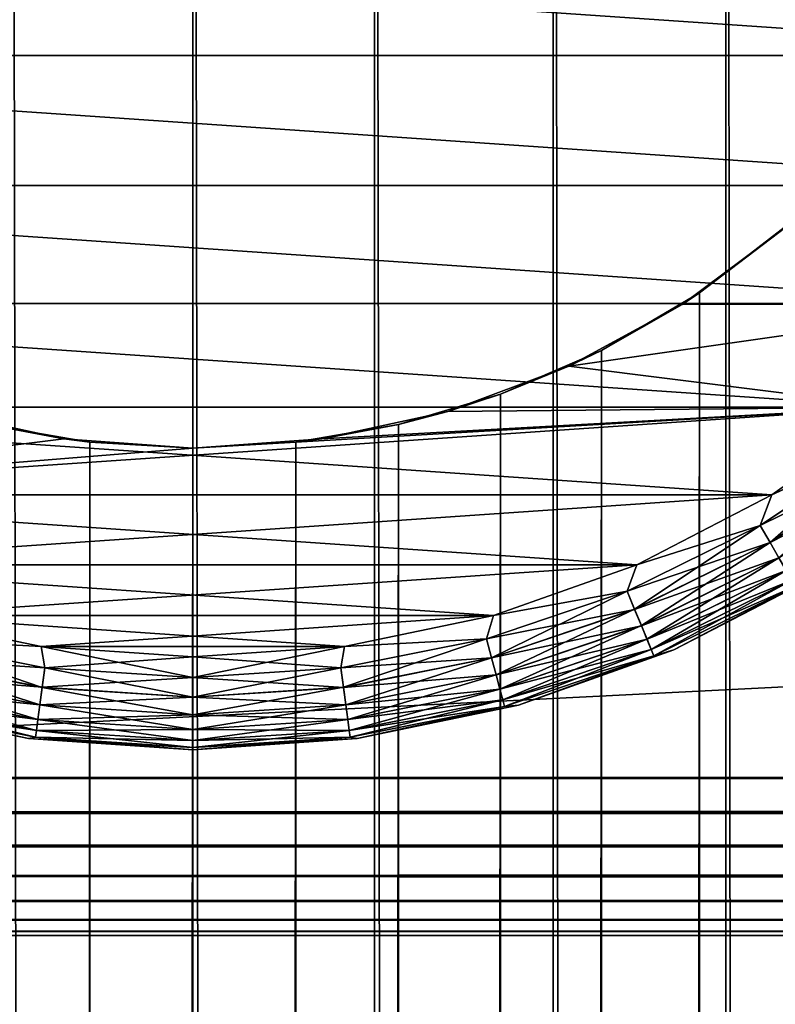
# Model space of a CAD drawing. Extents: x -265 to 265, y 0 to 1307.
# Tile 334 of 436: x -252 to -244, y 1264 to 1275. Entities that reach past the tile are written whole.
import ezdxf

# ---------------------------------------------------------------- set-up
doc = ezdxf.new("R2010")
doc.units = 0
doc.header["$LTSCALE"] = 65.185185
for name, color, linetype in [('10', 7, 'CONTINUOUS'), ('13', 7, 'CONTINUOUS'), ('14', 7, 'CONTINUOUS'), ('15', 7, 'CONTINUOUS'), ('16', 7, 'CONTINUOUS'), ('19', 7, 'CONTINUOUS'), ('20', 7, 'CONTINUOUS'), ('23', 7, 'CONTINUOUS'), ('24', 7, 'CONTINUOUS'), ('3', 7, 'CONTINUOUS'), ('4', 7, 'CONTINUOUS'), ('71', 7, 'CONTINUOUS'), ('72', 7, 'CONTINUOUS'), ('73', 7, 'CONTINUOUS'), ('74', 7, 'CONTINUOUS'), ('75', 7, 'CONTINUOUS'), ('9', 7, 'CONTINUOUS')]:
    doc.layers.add(name, color=color, linetype=linetype)

msp = doc.modelspace()

# ---------------------------------------------------------------- linework, layer by layer
at = {"layer": '10', "color": 7, "linetype": 'CONTINUOUS'}
for points in [[(-243.615, 1272.631, -25), (-244.542, 1271.921, -13.972), (-244.729, 1271.798, -25), (-243.615, 1272.631, -25)], [(-243.539, 1272.698, -13.537), (-244.542, 1271.921, -13.972), (-243.615, 1272.631, -25), (-243.539, 1272.698, -13.537)], [(-244.542, 1271.921, -13.972), (-245.599, 1271.3, -14.34), (-244.729, 1271.798, -25), (-244.542, 1271.921, -13.972)], [(-244.729, 1271.798, -25), (-245.599, 1271.3, -14.34), (-245.95, 1271.131, -25), (-244.729, 1271.798, -25)], [(-245.599, 1271.3, -14.34), (-246.686, 1270.831, -14.629), (-245.95, 1271.131, -25), (-245.599, 1271.3, -14.34)], [(-245.95, 1271.131, -25), (-246.686, 1270.831, -14.629), (-247.253, 1270.645, -25), (-245.95, 1271.131, -25)], [(-246.686, 1270.831, -14.629), (-247.786, 1270.505, -14.836), (-247.253, 1270.645, -25), (-246.686, 1270.831, -14.629)], [(-247.253, 1270.645, -25), (-247.786, 1270.505, -14.836), (-248.612, 1270.349, -25), (-247.253, 1270.645, -25)], [(-247.786, 1270.505, -14.836), (-248.892, 1270.313, -14.959), (-248.612, 1270.349, -25), (-247.786, 1270.505, -14.836)], [(-248.892, 1270.313, -14.959), (-250, 1270.25, -15), (-248.612, 1270.349, -25), (-248.892, 1270.313, -14.959)], [(-250, 1270.25, -15), (-250, 1270.25, -25), (-248.612, 1270.349, -25), (-250, 1270.25, -15)]]:
    msp.add_3dface(points, dxfattribs=at)
at = {"layer": '13', "color": 7, "linetype": 'CONTINUOUS'}
for points in [[(-243.615, 1272.631, -25), (-244.729, 1271.798, -25), (-241.23, 1271.809, -25), (-243.615, 1272.631, -25)], [(-244.729, 1271.798, -25), (-245.95, 1271.131, -25), (-241.23, 1271.809, -25), (-244.729, 1271.798, -25)], [(-245.95, 1271.131, -25), (-242.427, 1270.691, -25), (-241.23, 1271.809, -25), (-245.95, 1271.131, -25)], [(-245.95, 1271.131, -25), (-247.253, 1270.645, -25), (-242.427, 1270.691, -25), (-245.95, 1271.131, -25)], [(-242.427, 1270.691, -25), (-250, 1270.25, -25), (-256.235, 1269.747, -25), (-242.427, 1270.691, -25)], [(-243.765, 1269.747, -25), (-242.427, 1270.691, -25), (-256.235, 1269.747, -25), (-243.765, 1269.747, -25)], [(-251.388, 1270.349, -25), (-252.747, 1270.645, -25), (-256.235, 1269.747, -25), (-251.388, 1270.349, -25)], [(-248.612, 1270.349, -25), (-250, 1270.25, -25), (-242.427, 1270.691, -25), (-248.612, 1270.349, -25)], [(-247.253, 1270.645, -25), (-248.612, 1270.349, -25), (-242.427, 1270.691, -25), (-247.253, 1270.645, -25)], [(-250, 1270.25, -25), (-251.388, 1270.349, -25), (-256.235, 1269.747, -25), (-250, 1270.25, -25)], [(-243.765, 1269.747, -25), (-256.235, 1269.747, -25), (-254.781, 1268.993, -25), (-243.765, 1269.747, -25)], [(-245.219, 1268.993, -25), (-243.765, 1269.747, -25), (-254.781, 1268.993, -25), (-245.219, 1268.993, -25)], [(-245.219, 1268.993, -25), (-254.781, 1268.993, -25), (-253.238, 1268.445, -25), (-245.219, 1268.993, -25)], [(-246.762, 1268.445, -25), (-245.219, 1268.993, -25), (-253.238, 1268.445, -25), (-246.762, 1268.445, -25)], [(-246.762, 1268.445, -25), (-253.238, 1268.445, -25), (-251.634, 1268.112, -25), (-246.762, 1268.445, -25)], [(-248.366, 1268.112, -25), (-246.762, 1268.445, -25), (-251.634, 1268.112, -25), (-248.366, 1268.112, -25)], [(-250, 1268, -25), (-248.366, 1268.112, -25), (-251.634, 1268.112, -25), (-250, 1268, -25)]]:
    msp.add_3dface(points, dxfattribs=at)
at = {"layer": '14', "color": 7, "linetype": 'CONTINUOUS'}
for points in [[(-238.693, 1275.981, -75), (-239.345, 1274.479, -75), (-261.307, 1275.981, -75), (-238.693, 1275.981, -75)], [(-239.345, 1274.479, -75), (-260.655, 1274.479, -75), (-261.307, 1275.981, -75), (-239.345, 1274.479, -75)], [(-239.345, 1274.479, -75), (-240.196, 1273.08, -75), (-260.655, 1274.479, -75), (-239.345, 1274.479, -75)], [(-240.196, 1273.08, -75), (-259.804, 1273.08, -75), (-260.655, 1274.479, -75), (-240.196, 1273.08, -75)], [(-240.196, 1273.08, -75), (-241.23, 1271.809, -75), (-259.804, 1273.08, -75), (-240.196, 1273.08, -75)], [(-241.23, 1271.809, -75), (-258.77, 1271.809, -75), (-259.804, 1273.08, -75), (-241.23, 1271.809, -75)], [(-241.23, 1271.809, -75), (-242.427, 1270.691, -75), (-258.77, 1271.809, -75), (-241.23, 1271.809, -75)], [(-242.427, 1270.691, -75), (-257.573, 1270.691, -75), (-258.77, 1271.809, -75), (-242.427, 1270.691, -75)], [(-242.427, 1270.691, -75), (-243.765, 1269.747, -75), (-257.573, 1270.691, -75), (-242.427, 1270.691, -75)], [(-243.765, 1269.747, -75), (-256.235, 1269.747, -75), (-257.573, 1270.691, -75), (-243.765, 1269.747, -75)], [(-243.765, 1269.747, -75), (-245.219, 1268.993, -75), (-256.235, 1269.747, -75), (-243.765, 1269.747, -75)], [(-245.219, 1268.993, -75), (-254.781, 1268.993, -75), (-256.235, 1269.747, -75), (-245.219, 1268.993, -75)], [(-245.219, 1268.993, -75), (-246.762, 1268.445, -75), (-254.781, 1268.993, -75), (-245.219, 1268.993, -75)], [(-246.762, 1268.445, -75), (-253.238, 1268.445, -75), (-254.781, 1268.993, -75), (-246.762, 1268.445, -75)], [(-246.762, 1268.445, -75), (-248.366, 1268.112, -75), (-253.238, 1268.445, -75), (-246.762, 1268.445, -75)], [(-248.366, 1268.112, -75), (-251.634, 1268.112, -75), (-253.238, 1268.445, -75), (-248.366, 1268.112, -75)], [(-248.366, 1268.112, -75), (-250, 1268, -75), (-251.634, 1268.112, -75), (-248.366, 1268.112, -75)]]:
    msp.add_3dface(points, dxfattribs=at)
at = {"layer": '15', "color": 7, "linetype": 'CONTINUOUS'}
for points in [[(-253.507, 1267.482, -74), (-251.77, 1267.121, -74), (-253.507, 1267.482, -26), (-253.507, 1267.482, -74)], [(-253.507, 1267.482, -26), (-251.77, 1267.121, -74), (-251.77, 1267.121, -26), (-253.507, 1267.482, -26)], [(-251.77, 1267.121, -74), (-250, 1267, -74), (-251.77, 1267.121, -26), (-251.77, 1267.121, -74)], [(-251.77, 1267.121, -26), (-250, 1267, -74), (-250, 1267, -26), (-251.77, 1267.121, -26)]]:
    msp.add_3dface(points, dxfattribs=at)
at = {"layer": '16', "color": 7, "linetype": 'CONTINUOUS'}
for points in [[(-244.821, 1268.076, -74), (-243.245, 1268.893, -74), (-244.821, 1268.076, -26), (-244.821, 1268.076, -74)], [(-244.821, 1268.076, -26), (-243.245, 1268.893, -74), (-243.245, 1268.893, -26), (-244.821, 1268.076, -26)], [(-246.493, 1267.482, -74), (-244.821, 1268.076, -74), (-246.493, 1267.482, -26), (-246.493, 1267.482, -74)], [(-246.493, 1267.482, -26), (-244.821, 1268.076, -74), (-244.821, 1268.076, -26), (-246.493, 1267.482, -26)], [(-248.23, 1267.121, -74), (-246.493, 1267.482, -74), (-248.23, 1267.121, -26), (-248.23, 1267.121, -74)], [(-248.23, 1267.121, -26), (-246.493, 1267.482, -74), (-246.493, 1267.482, -26), (-248.23, 1267.121, -26)], [(-250, 1267, -26), (-250, 1267, -74), (-248.23, 1267.121, -74), (-250, 1267, -26)], [(-250, 1267, -26), (-248.23, 1267.121, -74), (-248.23, 1267.121, -26), (-250, 1267, -26)]]:
    msp.add_3dface(points, dxfattribs=at)
at = {"layer": '19', "color": 7, "linetype": 'CONTINUOUS'}
for points in [[(-253.238, 1268.445, -75), (-251.634, 1268.112, -75), (-253.163, 1268.195, -74.975), (-253.238, 1268.445, -75)], [(-253.163, 1268.195, -74.975), (-251.595, 1267.883, -74.975), (-253.218, 1267.991, -74.901), (-253.163, 1268.195, -74.975)], [(-253.163, 1268.195, -74.975), (-251.634, 1268.112, -75), (-251.595, 1267.883, -74.975), (-253.163, 1268.195, -74.975)], [(-251.634, 1268.112, -75), (-250, 1268, -75), (-251.595, 1267.883, -74.975), (-251.634, 1268.112, -75)], [(-253.218, 1267.991, -74.901), (-251.623, 1267.673, -74.901), (-253.267, 1267.807, -74.782), (-253.218, 1267.991, -74.901)], [(-253.218, 1267.991, -74.901), (-251.595, 1267.883, -74.975), (-251.623, 1267.673, -74.901), (-253.218, 1267.991, -74.901)], [(-250, 1268, -75), (-250, 1267.779, -74.975), (-251.595, 1267.883, -74.975), (-250, 1268, -75)], [(-251.595, 1267.883, -74.975), (-250, 1267.779, -74.975), (-251.623, 1267.673, -74.901), (-251.595, 1267.883, -74.975)], [(-253.267, 1267.807, -74.782), (-251.648, 1267.485, -74.782), (-253.308, 1267.654, -74.624), (-253.267, 1267.807, -74.782)], [(-253.267, 1267.807, -74.782), (-251.623, 1267.673, -74.901), (-251.648, 1267.485, -74.782), (-253.267, 1267.807, -74.782)], [(-250, 1267.779, -74.975), (-250, 1267.567, -74.901), (-251.623, 1267.673, -74.901), (-250, 1267.779, -74.975)], [(-253.308, 1267.654, -74.624), (-251.668, 1267.328, -74.624), (-253.339, 1267.539, -74.434), (-253.308, 1267.654, -74.624)], [(-253.308, 1267.654, -74.624), (-251.648, 1267.485, -74.782), (-251.668, 1267.328, -74.624), (-253.308, 1267.654, -74.624)], [(-251.623, 1267.673, -74.901), (-250, 1267.567, -74.901), (-251.648, 1267.485, -74.782), (-251.623, 1267.673, -74.901)], [(-253.339, 1267.539, -74.434), (-251.684, 1267.209, -74.434), (-253.358, 1267.467, -74.223), (-253.339, 1267.539, -74.434)], [(-253.339, 1267.539, -74.434), (-251.668, 1267.328, -74.624), (-251.684, 1267.209, -74.434), (-253.339, 1267.539, -74.434)], [(-250, 1267.567, -74.901), (-250, 1267.377, -74.782), (-251.648, 1267.485, -74.782), (-250, 1267.567, -74.901)], [(-251.77, 1267.121, -74), (-253.507, 1267.482, -74), (-253.358, 1267.467, -74.223), (-251.77, 1267.121, -74)], [(-251.77, 1267.121, -74), (-253.358, 1267.467, -74.223), (-251.694, 1267.136, -74.223), (-251.77, 1267.121, -74)], [(-253.358, 1267.467, -74.223), (-251.684, 1267.209, -74.434), (-251.694, 1267.136, -74.223), (-253.358, 1267.467, -74.223)], [(-251.648, 1267.485, -74.782), (-250, 1267.377, -74.782), (-251.668, 1267.328, -74.624), (-251.648, 1267.485, -74.782)], [(-251.668, 1267.328, -74.624), (-250, 1267.218, -74.624), (-251.684, 1267.209, -74.434), (-251.668, 1267.328, -74.624)], [(-250, 1267.377, -74.782), (-250, 1267.218, -74.624), (-251.668, 1267.328, -74.624), (-250, 1267.377, -74.782)], [(-251.684, 1267.209, -74.434), (-250, 1267.099, -74.434), (-251.694, 1267.136, -74.223), (-251.684, 1267.209, -74.434)], [(-250, 1267.218, -74.624), (-250, 1267.099, -74.434), (-251.684, 1267.209, -74.434), (-250, 1267.218, -74.624)], [(-250, 1267.025, -74.223), (-251.77, 1267.121, -74), (-251.694, 1267.136, -74.223), (-250, 1267.025, -74.223)], [(-250, 1267, -74), (-251.77, 1267.121, -74), (-250, 1267.025, -74.223), (-250, 1267, -74)], [(-250, 1267.099, -74.434), (-250, 1267.025, -74.223), (-251.694, 1267.136, -74.223), (-250, 1267.099, -74.434)]]:
    msp.add_3dface(points, dxfattribs=at)
at = {"layer": '20', "color": 7, "linetype": 'CONTINUOUS'}
for points in [[(-243.765, 1269.747, -75), (-242.427, 1270.691, -75), (-242.56, 1270.304, -74.975), (-243.765, 1269.747, -75)], [(-243.889, 1269.416, -74.975), (-243.765, 1269.747, -75), (-242.56, 1270.304, -74.975), (-243.889, 1269.416, -74.975)], [(-243.889, 1269.416, -74.975), (-242.56, 1270.304, -74.975), (-243.783, 1269.233, -74.901), (-243.889, 1269.416, -74.975)], [(-243.783, 1269.233, -74.901), (-242.56, 1270.304, -74.975), (-242.431, 1270.136, -74.901), (-243.783, 1269.233, -74.901)], [(-243.783, 1269.233, -74.901), (-242.431, 1270.136, -74.901), (-243.689, 1269.068, -74.782), (-243.783, 1269.233, -74.901)], [(-245.219, 1268.993, -75), (-243.765, 1269.747, -75), (-243.889, 1269.416, -74.975), (-245.219, 1268.993, -75)], [(-245.323, 1268.709, -74.975), (-245.219, 1268.993, -75), (-243.889, 1269.416, -74.975), (-245.323, 1268.709, -74.975)], [(-245.323, 1268.709, -74.975), (-243.889, 1269.416, -74.975), (-245.242, 1268.513, -74.901), (-245.323, 1268.709, -74.975)], [(-245.242, 1268.513, -74.901), (-243.889, 1269.416, -74.975), (-243.783, 1269.233, -74.901), (-245.242, 1268.513, -74.901)], [(-245.242, 1268.513, -74.901), (-243.783, 1269.233, -74.901), (-245.169, 1268.338, -74.782), (-245.242, 1268.513, -74.901)], [(-245.169, 1268.338, -74.782), (-243.783, 1269.233, -74.901), (-243.689, 1269.068, -74.782), (-245.169, 1268.338, -74.782)], [(-245.169, 1268.338, -74.782), (-243.689, 1269.068, -74.782), (-245.109, 1268.191, -74.624), (-245.169, 1268.338, -74.782)], [(-245.109, 1268.191, -74.624), (-243.689, 1269.068, -74.782), (-243.609, 1268.931, -74.624), (-245.109, 1268.191, -74.624)], [(-246.762, 1268.445, -75), (-245.219, 1268.993, -75), (-245.323, 1268.709, -74.975), (-246.762, 1268.445, -75)], [(-245.109, 1268.191, -74.624), (-243.609, 1268.931, -74.624), (-245.063, 1268.081, -74.434), (-245.109, 1268.191, -74.624)], [(-245.063, 1268.081, -74.434), (-243.609, 1268.931, -74.624), (-243.55, 1268.828, -74.434), (-245.063, 1268.081, -74.434)], [(-245.063, 1268.081, -74.434), (-243.55, 1268.828, -74.434), (-245.035, 1268.013, -74.223), (-245.063, 1268.081, -74.434)], [(-245.035, 1268.013, -74.223), (-243.55, 1268.828, -74.434), (-243.513, 1268.763, -74.223), (-245.035, 1268.013, -74.223)], [(-243.245, 1268.893, -74), (-244.821, 1268.076, -74), (-243.513, 1268.763, -74.223), (-243.245, 1268.893, -74)], [(-246.837, 1268.195, -74.975), (-246.762, 1268.445, -75), (-245.323, 1268.709, -74.975), (-246.837, 1268.195, -74.975)], [(-246.837, 1268.195, -74.975), (-245.323, 1268.709, -74.975), (-246.782, 1267.991, -74.901), (-246.837, 1268.195, -74.975)], [(-246.782, 1267.991, -74.901), (-245.323, 1268.709, -74.975), (-245.242, 1268.513, -74.901), (-246.782, 1267.991, -74.901)], [(-244.821, 1268.076, -74), (-245.035, 1268.013, -74.223), (-243.513, 1268.763, -74.223), (-244.821, 1268.076, -74)], [(-246.782, 1267.991, -74.901), (-245.242, 1268.513, -74.901), (-246.733, 1267.807, -74.782), (-246.782, 1267.991, -74.901)], [(-246.733, 1267.807, -74.782), (-245.242, 1268.513, -74.901), (-245.169, 1268.338, -74.782), (-246.733, 1267.807, -74.782)], [(-248.366, 1268.112, -75), (-246.762, 1268.445, -75), (-246.837, 1268.195, -74.975), (-248.366, 1268.112, -75)], [(-246.733, 1267.807, -74.782), (-245.169, 1268.338, -74.782), (-246.692, 1267.654, -74.624), (-246.733, 1267.807, -74.782)], [(-246.692, 1267.654, -74.624), (-245.169, 1268.338, -74.782), (-245.109, 1268.191, -74.624), (-246.692, 1267.654, -74.624)], [(-248.405, 1267.883, -74.975), (-248.366, 1268.112, -75), (-246.837, 1268.195, -74.975), (-248.405, 1267.883, -74.975)], [(-248.405, 1267.883, -74.975), (-246.837, 1268.195, -74.975), (-248.377, 1267.673, -74.901), (-248.405, 1267.883, -74.975)], [(-248.377, 1267.673, -74.901), (-246.837, 1268.195, -74.975), (-246.782, 1267.991, -74.901), (-248.377, 1267.673, -74.901)], [(-246.692, 1267.654, -74.624), (-245.109, 1268.191, -74.624), (-246.661, 1267.539, -74.434), (-246.692, 1267.654, -74.624)], [(-246.661, 1267.539, -74.434), (-245.109, 1268.191, -74.624), (-245.063, 1268.081, -74.434), (-246.661, 1267.539, -74.434)], [(-250, 1268, -75), (-248.366, 1268.112, -75), (-250, 1267.779, -74.975), (-250, 1268, -75)], [(-250, 1267.779, -74.975), (-248.366, 1268.112, -75), (-248.405, 1267.883, -74.975), (-250, 1267.779, -74.975)], [(-246.661, 1267.539, -74.434), (-245.063, 1268.081, -74.434), (-246.642, 1267.467, -74.223), (-246.661, 1267.539, -74.434)], [(-246.642, 1267.467, -74.223), (-245.063, 1268.081, -74.434), (-245.035, 1268.013, -74.223), (-246.642, 1267.467, -74.223)], [(-244.821, 1268.076, -74), (-246.493, 1267.482, -74), (-245.035, 1268.013, -74.223), (-244.821, 1268.076, -74)], [(-248.377, 1267.673, -74.901), (-246.782, 1267.991, -74.901), (-248.352, 1267.485, -74.782), (-248.377, 1267.673, -74.901)], [(-248.352, 1267.485, -74.782), (-246.782, 1267.991, -74.901), (-246.733, 1267.807, -74.782), (-248.352, 1267.485, -74.782)], [(-246.493, 1267.482, -74), (-246.642, 1267.467, -74.223), (-245.035, 1268.013, -74.223), (-246.493, 1267.482, -74)], [(-250, 1267.779, -74.975), (-248.405, 1267.883, -74.975), (-250, 1267.567, -74.901), (-250, 1267.779, -74.975)], [(-250, 1267.567, -74.901), (-248.405, 1267.883, -74.975), (-248.377, 1267.673, -74.901), (-250, 1267.567, -74.901)], [(-248.352, 1267.485, -74.782), (-246.733, 1267.807, -74.782), (-248.332, 1267.328, -74.624), (-248.352, 1267.485, -74.782)], [(-248.332, 1267.328, -74.624), (-246.733, 1267.807, -74.782), (-246.692, 1267.654, -74.624), (-248.332, 1267.328, -74.624)], [(-250, 1267.567, -74.901), (-248.377, 1267.673, -74.901), (-250, 1267.377, -74.782), (-250, 1267.567, -74.901)], [(-250, 1267.377, -74.782), (-248.377, 1267.673, -74.901), (-248.352, 1267.485, -74.782), (-250, 1267.377, -74.782)], [(-248.332, 1267.328, -74.624), (-246.692, 1267.654, -74.624), (-248.316, 1267.209, -74.434), (-248.332, 1267.328, -74.624)], [(-248.316, 1267.209, -74.434), (-246.692, 1267.654, -74.624), (-246.661, 1267.539, -74.434), (-248.316, 1267.209, -74.434)], [(-248.316, 1267.209, -74.434), (-246.661, 1267.539, -74.434), (-248.306, 1267.136, -74.223), (-248.316, 1267.209, -74.434)], [(-248.306, 1267.136, -74.223), (-246.661, 1267.539, -74.434), (-246.642, 1267.467, -74.223), (-248.306, 1267.136, -74.223)], [(-250, 1267.377, -74.782), (-248.352, 1267.485, -74.782), (-250, 1267.218, -74.624), (-250, 1267.377, -74.782)], [(-250, 1267.218, -74.624), (-248.352, 1267.485, -74.782), (-248.332, 1267.328, -74.624), (-250, 1267.218, -74.624)], [(-248.23, 1267.121, -74), (-248.306, 1267.136, -74.223), (-246.642, 1267.467, -74.223), (-248.23, 1267.121, -74)], [(-246.493, 1267.482, -74), (-248.23, 1267.121, -74), (-246.642, 1267.467, -74.223), (-246.493, 1267.482, -74)], [(-250, 1267.218, -74.624), (-248.332, 1267.328, -74.624), (-250, 1267.099, -74.434), (-250, 1267.218, -74.624)], [(-250, 1267.099, -74.434), (-248.332, 1267.328, -74.624), (-248.316, 1267.209, -74.434), (-250, 1267.099, -74.434)], [(-250, 1267.099, -74.434), (-248.316, 1267.209, -74.434), (-250, 1267.025, -74.223), (-250, 1267.099, -74.434)], [(-250, 1267.025, -74.223), (-248.316, 1267.209, -74.434), (-248.306, 1267.136, -74.223), (-250, 1267.025, -74.223)], [(-248.23, 1267.121, -74), (-250, 1267, -74), (-248.306, 1267.136, -74.223), (-248.23, 1267.121, -74)], [(-250, 1267, -74), (-250, 1267.025, -74.223), (-248.306, 1267.136, -74.223), (-250, 1267, -74)]]:
    msp.add_3dface(points, dxfattribs=at)
at = {"layer": '23', "color": 7, "linetype": 'CONTINUOUS'}
for points in [[(-251.634, 1268.112, -25), (-253.238, 1268.445, -25), (-253.163, 1268.194, -25.025), (-251.634, 1268.112, -25)], [(-251.623, 1267.672, -25.099), (-253.163, 1268.194, -25.025), (-253.218, 1267.99, -25.099), (-251.623, 1267.672, -25.099)], [(-251.595, 1267.882, -25.025), (-251.634, 1268.112, -25), (-253.163, 1268.194, -25.025), (-251.595, 1267.882, -25.025)], [(-251.595, 1267.882, -25.025), (-253.163, 1268.194, -25.025), (-251.623, 1267.672, -25.099), (-251.595, 1267.882, -25.025)], [(-250, 1267.777, -25.025), (-250, 1268, -25), (-251.634, 1268.112, -25), (-250, 1267.777, -25.025)], [(-250, 1267.777, -25.025), (-251.634, 1268.112, -25), (-251.595, 1267.882, -25.025), (-250, 1267.777, -25.025)], [(-251.648, 1267.484, -25.218), (-253.218, 1267.99, -25.099), (-253.267, 1267.806, -25.218), (-251.648, 1267.484, -25.218)], [(-251.623, 1267.672, -25.099), (-253.218, 1267.99, -25.099), (-251.648, 1267.484, -25.218), (-251.623, 1267.672, -25.099)], [(-250, 1267.566, -25.099), (-251.595, 1267.882, -25.025), (-251.623, 1267.672, -25.099), (-250, 1267.566, -25.099)], [(-250, 1267.566, -25.099), (-250, 1267.777, -25.025), (-251.595, 1267.882, -25.025), (-250, 1267.566, -25.099)], [(-251.668, 1267.327, -25.377), (-253.267, 1267.806, -25.218), (-253.308, 1267.653, -25.377), (-251.668, 1267.327, -25.377)], [(-251.648, 1267.484, -25.218), (-253.267, 1267.806, -25.218), (-251.668, 1267.327, -25.377), (-251.648, 1267.484, -25.218)], [(-251.684, 1267.209, -25.567), (-253.308, 1267.653, -25.377), (-253.339, 1267.538, -25.567), (-251.684, 1267.209, -25.567)], [(-251.668, 1267.327, -25.377), (-253.308, 1267.653, -25.377), (-251.684, 1267.209, -25.567), (-251.668, 1267.327, -25.377)], [(-250, 1267.376, -25.218), (-251.623, 1267.672, -25.099), (-251.648, 1267.484, -25.218), (-250, 1267.376, -25.218)], [(-250, 1267.376, -25.218), (-250, 1267.566, -25.099), (-251.623, 1267.672, -25.099), (-250, 1267.376, -25.218)], [(-251.694, 1267.136, -25.779), (-253.339, 1267.538, -25.567), (-253.358, 1267.467, -25.779), (-251.694, 1267.136, -25.779)], [(-251.684, 1267.209, -25.567), (-253.339, 1267.538, -25.567), (-251.694, 1267.136, -25.779), (-251.684, 1267.209, -25.567)], [(-253.507, 1267.482, -26), (-251.77, 1267.121, -26), (-253.358, 1267.467, -25.779), (-253.507, 1267.482, -26)], [(-251.77, 1267.121, -26), (-251.694, 1267.136, -25.779), (-253.358, 1267.467, -25.779), (-251.77, 1267.121, -26)], [(-250, 1267.218, -25.377), (-251.648, 1267.484, -25.218), (-251.668, 1267.327, -25.377), (-250, 1267.218, -25.377)], [(-250, 1267.218, -25.377), (-250, 1267.376, -25.218), (-251.648, 1267.484, -25.218), (-250, 1267.218, -25.377)], [(-250, 1267.099, -25.567), (-251.668, 1267.327, -25.377), (-251.684, 1267.209, -25.567), (-250, 1267.099, -25.567)], [(-250, 1267.099, -25.567), (-250, 1267.218, -25.377), (-251.668, 1267.327, -25.377), (-250, 1267.099, -25.567)], [(-250, 1267.025, -25.779), (-251.684, 1267.209, -25.567), (-251.694, 1267.136, -25.779), (-250, 1267.025, -25.779)], [(-250, 1267.025, -25.779), (-250, 1267.099, -25.567), (-251.684, 1267.209, -25.567), (-250, 1267.025, -25.779)], [(-251.77, 1267.121, -26), (-250, 1267, -26), (-251.694, 1267.136, -25.779), (-251.77, 1267.121, -26)], [(-250, 1267, -26), (-250, 1267.025, -25.779), (-251.694, 1267.136, -25.779), (-250, 1267, -26)]]:
    msp.add_3dface(points, dxfattribs=at)
at = {"layer": '24', "color": 7, "linetype": 'CONTINUOUS'}
for points in [[(-242.427, 1270.691, -25), (-243.765, 1269.747, -25), (-242.559, 1270.303, -25.025), (-242.427, 1270.691, -25)], [(-242.559, 1270.303, -25.025), (-243.765, 1269.747, -25), (-243.889, 1269.415, -25.025), (-242.559, 1270.303, -25.025)], [(-242.559, 1270.303, -25.025), (-243.889, 1269.415, -25.025), (-242.431, 1270.135, -25.099), (-242.559, 1270.303, -25.025)], [(-242.431, 1270.135, -25.099), (-243.889, 1269.415, -25.025), (-243.783, 1269.232, -25.099), (-242.431, 1270.135, -25.099)], [(-242.431, 1270.135, -25.099), (-243.783, 1269.232, -25.099), (-242.315, 1269.985, -25.218), (-242.431, 1270.135, -25.099)], [(-242.315, 1269.985, -25.218), (-243.783, 1269.232, -25.099), (-243.688, 1269.067, -25.218), (-242.315, 1269.985, -25.218)], [(-243.765, 1269.747, -25), (-245.219, 1268.993, -25), (-243.889, 1269.415, -25.025), (-243.765, 1269.747, -25)], [(-243.889, 1269.415, -25.025), (-245.219, 1268.993, -25), (-245.323, 1268.708, -25.025), (-243.889, 1269.415, -25.025)], [(-243.889, 1269.415, -25.025), (-245.323, 1268.708, -25.025), (-243.783, 1269.232, -25.099), (-243.889, 1269.415, -25.025)], [(-243.783, 1269.232, -25.099), (-245.323, 1268.708, -25.025), (-245.242, 1268.512, -25.099), (-243.783, 1269.232, -25.099)], [(-243.783, 1269.232, -25.099), (-245.242, 1268.512, -25.099), (-243.688, 1269.067, -25.218), (-243.783, 1269.232, -25.099)], [(-243.688, 1269.067, -25.218), (-245.242, 1268.512, -25.099), (-245.169, 1268.337, -25.218), (-243.688, 1269.067, -25.218)], [(-243.688, 1269.067, -25.218), (-245.169, 1268.337, -25.218), (-243.609, 1268.93, -25.377), (-243.688, 1269.067, -25.218)], [(-245.219, 1268.993, -25), (-246.762, 1268.445, -25), (-245.323, 1268.708, -25.025), (-245.219, 1268.993, -25)], [(-243.609, 1268.93, -25.377), (-245.169, 1268.337, -25.218), (-245.108, 1268.191, -25.377), (-243.609, 1268.93, -25.377)], [(-243.609, 1268.93, -25.377), (-245.108, 1268.191, -25.377), (-243.549, 1268.827, -25.567), (-243.609, 1268.93, -25.377)], [(-243.549, 1268.827, -25.567), (-245.108, 1268.191, -25.377), (-245.063, 1268.081, -25.567), (-243.549, 1268.827, -25.567)], [(-243.549, 1268.827, -25.567), (-245.063, 1268.081, -25.567), (-243.512, 1268.763, -25.779), (-243.549, 1268.827, -25.567)], [(-244.821, 1268.076, -26), (-243.245, 1268.893, -26), (-243.512, 1268.763, -25.779), (-244.821, 1268.076, -26)], [(-245.323, 1268.708, -25.025), (-246.762, 1268.445, -25), (-246.837, 1268.194, -25.025), (-245.323, 1268.708, -25.025)], [(-245.323, 1268.708, -25.025), (-246.837, 1268.194, -25.025), (-245.242, 1268.512, -25.099), (-245.323, 1268.708, -25.025)], [(-243.512, 1268.763, -25.779), (-245.063, 1268.081, -25.567), (-245.035, 1268.012, -25.779), (-243.512, 1268.763, -25.779)], [(-244.821, 1268.076, -26), (-243.512, 1268.763, -25.779), (-245.035, 1268.012, -25.779), (-244.821, 1268.076, -26)], [(-245.242, 1268.512, -25.099), (-246.837, 1268.194, -25.025), (-246.782, 1267.99, -25.099), (-245.242, 1268.512, -25.099)], [(-245.242, 1268.512, -25.099), (-246.782, 1267.99, -25.099), (-245.169, 1268.337, -25.218), (-245.242, 1268.512, -25.099)], [(-246.762, 1268.445, -25), (-248.366, 1268.112, -25), (-246.837, 1268.194, -25.025), (-246.762, 1268.445, -25)], [(-245.169, 1268.337, -25.218), (-246.782, 1267.99, -25.099), (-246.733, 1267.806, -25.218), (-245.169, 1268.337, -25.218)], [(-245.169, 1268.337, -25.218), (-246.733, 1267.806, -25.218), (-245.108, 1268.191, -25.377), (-245.169, 1268.337, -25.218)], [(-246.837, 1268.194, -25.025), (-248.366, 1268.112, -25), (-248.405, 1267.882, -25.025), (-246.837, 1268.194, -25.025)], [(-246.837, 1268.194, -25.025), (-248.405, 1267.882, -25.025), (-246.782, 1267.99, -25.099), (-246.837, 1268.194, -25.025)], [(-245.108, 1268.191, -25.377), (-246.733, 1267.806, -25.218), (-246.692, 1267.653, -25.377), (-245.108, 1268.191, -25.377)], [(-245.108, 1268.191, -25.377), (-246.692, 1267.653, -25.377), (-245.063, 1268.081, -25.567), (-245.108, 1268.191, -25.377)], [(-248.366, 1268.112, -25), (-250, 1268, -25), (-248.405, 1267.882, -25.025), (-248.366, 1268.112, -25)], [(-245.063, 1268.081, -25.567), (-246.692, 1267.653, -25.377), (-246.661, 1267.538, -25.567), (-245.063, 1268.081, -25.567)], [(-245.063, 1268.081, -25.567), (-246.661, 1267.538, -25.567), (-245.035, 1268.012, -25.779), (-245.063, 1268.081, -25.567)], [(-246.493, 1267.482, -26), (-244.821, 1268.076, -26), (-245.035, 1268.012, -25.779), (-246.493, 1267.482, -26)], [(-248.405, 1267.882, -25.025), (-250, 1268, -25), (-250, 1267.777, -25.025), (-248.405, 1267.882, -25.025)], [(-246.782, 1267.99, -25.099), (-248.405, 1267.882, -25.025), (-248.377, 1267.672, -25.099), (-246.782, 1267.99, -25.099)], [(-246.782, 1267.99, -25.099), (-248.377, 1267.672, -25.099), (-246.733, 1267.806, -25.218), (-246.782, 1267.99, -25.099)], [(-245.035, 1268.012, -25.779), (-246.661, 1267.538, -25.567), (-246.642, 1267.467, -25.779), (-245.035, 1268.012, -25.779)], [(-246.493, 1267.482, -26), (-245.035, 1268.012, -25.779), (-246.642, 1267.467, -25.779), (-246.493, 1267.482, -26)], [(-248.405, 1267.882, -25.025), (-250, 1267.777, -25.025), (-248.377, 1267.672, -25.099), (-248.405, 1267.882, -25.025)], [(-248.377, 1267.672, -25.099), (-250, 1267.777, -25.025), (-250, 1267.566, -25.099), (-248.377, 1267.672, -25.099)], [(-246.733, 1267.806, -25.218), (-248.377, 1267.672, -25.099), (-248.352, 1267.484, -25.218), (-246.733, 1267.806, -25.218)], [(-246.733, 1267.806, -25.218), (-248.352, 1267.484, -25.218), (-246.692, 1267.653, -25.377), (-246.733, 1267.806, -25.218)], [(-248.377, 1267.672, -25.099), (-250, 1267.566, -25.099), (-248.352, 1267.484, -25.218), (-248.377, 1267.672, -25.099)], [(-246.692, 1267.653, -25.377), (-248.352, 1267.484, -25.218), (-248.332, 1267.327, -25.377), (-246.692, 1267.653, -25.377)], [(-246.692, 1267.653, -25.377), (-248.332, 1267.327, -25.377), (-246.661, 1267.538, -25.567), (-246.692, 1267.653, -25.377)], [(-248.352, 1267.484, -25.218), (-250, 1267.566, -25.099), (-250, 1267.376, -25.218), (-248.352, 1267.484, -25.218)], [(-246.661, 1267.538, -25.567), (-248.332, 1267.327, -25.377), (-248.316, 1267.209, -25.567), (-246.661, 1267.538, -25.567)], [(-246.661, 1267.538, -25.567), (-248.316, 1267.209, -25.567), (-246.642, 1267.467, -25.779), (-246.661, 1267.538, -25.567)], [(-248.352, 1267.484, -25.218), (-250, 1267.376, -25.218), (-248.332, 1267.327, -25.377), (-248.352, 1267.484, -25.218)], [(-246.642, 1267.467, -25.779), (-248.316, 1267.209, -25.567), (-248.306, 1267.136, -25.779), (-246.642, 1267.467, -25.779)], [(-248.23, 1267.121, -26), (-246.642, 1267.467, -25.779), (-248.306, 1267.136, -25.779), (-248.23, 1267.121, -26)], [(-248.23, 1267.121, -26), (-246.493, 1267.482, -26), (-246.642, 1267.467, -25.779), (-248.23, 1267.121, -26)], [(-248.332, 1267.327, -25.377), (-250, 1267.376, -25.218), (-250, 1267.218, -25.377), (-248.332, 1267.327, -25.377)], [(-248.332, 1267.327, -25.377), (-250, 1267.218, -25.377), (-248.316, 1267.209, -25.567), (-248.332, 1267.327, -25.377)], [(-248.316, 1267.209, -25.567), (-250, 1267.218, -25.377), (-250, 1267.099, -25.567), (-248.316, 1267.209, -25.567)], [(-248.316, 1267.209, -25.567), (-250, 1267.099, -25.567), (-248.306, 1267.136, -25.779), (-248.316, 1267.209, -25.567)], [(-248.23, 1267.121, -26), (-248.306, 1267.136, -25.779), (-250, 1267.025, -25.779), (-248.23, 1267.121, -26)], [(-248.306, 1267.136, -25.779), (-250, 1267.099, -25.567), (-250, 1267.025, -25.779), (-248.306, 1267.136, -25.779)], [(-250, 1267, -26), (-248.23, 1267.121, -26), (-250, 1267.025, -25.779), (-250, 1267, -26)]]:
    msp.add_3dface(points, dxfattribs=at)
at = {"layer": '3', "color": 7, "linetype": 'CONTINUOUS'}
for points in [[(-251.958, 1, 14.872), (-250, 1, 15), (-251.958, 1299, 14.872), (-251.958, 1, 14.872)], [(-251.958, 1299, 14.872), (-250, 1, 15), (-250, 1299, 15), (-251.958, 1299, 14.872)], [(-250, 1, 15), (-248.042, 1, 14.872), (-250, 1299, 15), (-250, 1, 15)], [(-250, 1299, 15), (-248.042, 1, 14.872), (-248.042, 1299, 14.872), (-250, 1299, 15)], [(-248.042, 1, 14.872), (-246.118, 1, 14.489), (-248.042, 1299, 14.872), (-248.042, 1, 14.872)], [(-248.042, 1299, 14.872), (-246.118, 1, 14.489), (-246.118, 1299, 14.489), (-248.042, 1299, 14.872)], [(-246.118, 1, 14.489), (-244.26, 1, 13.858), (-246.118, 1299, 14.489), (-246.118, 1, 14.489)], [(-246.118, 1299, 14.489), (-244.26, 1, 13.858), (-244.26, 1299, 13.858), (-246.118, 1299, 14.489)], [(-244.26, 1, 13.858), (-242.5, 1, 12.99), (-244.26, 1299, 13.858), (-244.26, 1, 13.858)], [(-244.26, 1299, 13.858), (-242.5, 1, 12.99), (-242.5, 1299, 12.99), (-244.26, 1299, 13.858)]]:
    msp.add_3dface(points, dxfattribs=at)
at = {"layer": '4', "color": 7, "linetype": 'CONTINUOUS'}
for points in [[(-244.542, 1271.921, -13.972), (-243.539, 1272.698, -13.537), (-244.542, 28.079, -13.972), (-244.542, 1271.921, -13.972)], [(-244.542, 28.079, -13.972), (-243.539, 1272.698, -13.537), (-243.539, 27.302, -13.537), (-244.542, 28.079, -13.972)], [(-245.599, 1271.3, -14.34), (-244.542, 1271.921, -13.972), (-245.599, 28.7, -14.34), (-245.599, 1271.3, -14.34)], [(-245.599, 28.7, -14.34), (-244.542, 1271.921, -13.972), (-244.542, 28.079, -13.972), (-245.599, 28.7, -14.34)], [(-246.686, 1270.831, -14.629), (-245.599, 1271.3, -14.34), (-246.686, 29.169, -14.629), (-246.686, 1270.831, -14.629)], [(-246.686, 29.169, -14.629), (-245.599, 1271.3, -14.34), (-245.599, 28.7, -14.34), (-246.686, 29.169, -14.629)], [(-247.786, 1270.505, -14.836), (-246.686, 1270.831, -14.629), (-247.786, 29.495, -14.836), (-247.786, 1270.505, -14.836)], [(-247.786, 29.495, -14.836), (-246.686, 1270.831, -14.629), (-246.686, 29.169, -14.629), (-247.786, 29.495, -14.836)], [(-252.214, 1270.505, -14.836), (-251.108, 1270.313, -14.959), (-252.214, 29.495, -14.836), (-252.214, 1270.505, -14.836)], [(-248.892, 1270.313, -14.959), (-247.786, 1270.505, -14.836), (-248.892, 29.687, -14.959), (-248.892, 1270.313, -14.959)], [(-248.892, 29.687, -14.959), (-247.786, 1270.505, -14.836), (-247.786, 29.495, -14.836), (-248.892, 29.687, -14.959)], [(-252.214, 29.495, -14.836), (-251.108, 1270.313, -14.959), (-251.108, 29.687, -14.959), (-252.214, 29.495, -14.836)], [(-251.108, 1270.313, -14.959), (-250, 1270.25, -15), (-251.108, 29.687, -14.959), (-251.108, 1270.313, -14.959)], [(-250, 1270.25, -15), (-248.892, 1270.313, -14.959), (-250, 29.75, -15), (-250, 1270.25, -15)], [(-250, 29.75, -15), (-248.892, 1270.313, -14.959), (-248.892, 29.687, -14.959), (-250, 29.75, -15)], [(-251.108, 29.687, -14.959), (-250, 1270.25, -15), (-250, 29.75, -15), (-251.108, 29.687, -14.959)]]:
    msp.add_3dface(points, dxfattribs=at)
at = {"layer": '71', "color": 7, "linetype": 'CONTINUOUS'}
for points in [[(-263, 1293.3, 15), (263, 1293.3, 15), (-263, 1266.7, 15), (-263, 1293.3, 15)], [(-263, 1266.7, 15), (263, 1293.3, 15), (263, 1266.7, 15), (-263, 1266.7, 15)]]:
    msp.add_3dface(points, dxfattribs=at)
at = {"layer": '72', "color": 7, "linetype": 'CONTINUOUS'}
for points in [[(-263, 1266.7, 15), (263, 1266.7, 15), (263, 1266.324, 15.042), (-263, 1266.7, 15)], [(-263, 1266.322, 15.043), (-263, 1266.7, 15), (263, 1266.324, 15.042), (-263, 1266.322, 15.043)], [(263, 1265.964, 15.168), (-263, 1266.322, 15.043), (263, 1266.324, 15.042), (263, 1265.964, 15.168)], [(-263, 1265.962, 15.169), (-263, 1266.322, 15.043), (263, 1265.964, 15.168), (-263, 1265.962, 15.169)], [(263, 1265.641, 15.37), (-263, 1265.962, 15.169), (263, 1265.964, 15.168), (263, 1265.641, 15.37)], [(-263, 1265.639, 15.371), (-263, 1265.962, 15.169), (263, 1265.641, 15.37), (-263, 1265.639, 15.371)], [(263, 1265.371, 15.639), (-263, 1265.639, 15.371), (263, 1265.641, 15.37), (263, 1265.371, 15.639)], [(-263, 1265.37, 15.641), (-263, 1265.639, 15.371), (263, 1265.371, 15.639), (-263, 1265.37, 15.641)], [(263, 1265.169, 15.962), (-263, 1265.37, 15.641), (263, 1265.371, 15.639), (263, 1265.169, 15.962)], [(-263, 1265.168, 15.964), (-263, 1265.37, 15.641), (263, 1265.169, 15.962), (-263, 1265.168, 15.964)], [(263, 1265.043, 16.322), (-263, 1265.168, 15.964), (263, 1265.169, 15.962), (263, 1265.043, 16.322)], [(-263, 1265.042, 16.324), (-263, 1265.168, 15.964), (263, 1265.043, 16.322), (-263, 1265.042, 16.324)], [(263, 1265, 16.7), (-263, 1265.042, 16.324), (263, 1265.043, 16.322), (263, 1265, 16.7)], [(-263, 1265, 16.7), (-263, 1265.042, 16.324), (263, 1265, 16.7), (-263, 1265, 16.7)]]:
    msp.add_3dface(points, dxfattribs=at)
at = {"layer": '73', "color": 7, "linetype": 'CONTINUOUS'}
for points in [[(-263, 1265, 16.7), (263, 1265, 16.7), (-263, 1265, 23.3), (-263, 1265, 16.7)], [(-263, 1265, 23.3), (263, 1265, 16.7), (263, 1265, 23.3), (-263, 1265, 23.3)]]:
    msp.add_3dface(points, dxfattribs=at)
at = {"layer": '74', "color": 7, "linetype": 'CONTINUOUS'}
for points in [[(-263, 1266.7, 25), (-263, 1266.324, 24.958), (263, 1266.7, 25), (-263, 1266.7, 25)], [(263, 1266.7, 25), (-263, 1266.324, 24.958), (263, 1266.322, 24.957), (263, 1266.7, 25)], [(-263, 1266.324, 24.958), (-263, 1265.964, 24.832), (263, 1266.322, 24.957), (-263, 1266.324, 24.958)], [(263, 1266.322, 24.957), (-263, 1265.964, 24.832), (263, 1265.962, 24.831), (263, 1266.322, 24.957)], [(-263, 1265.964, 24.832), (-263, 1265.641, 24.63), (263, 1265.962, 24.831), (-263, 1265.964, 24.832)], [(263, 1265.962, 24.831), (-263, 1265.641, 24.63), (263, 1265.639, 24.629), (263, 1265.962, 24.831)], [(-263, 1265.641, 24.63), (-263, 1265.371, 24.361), (263, 1265.639, 24.629), (-263, 1265.641, 24.63)], [(263, 1265.639, 24.629), (-263, 1265.371, 24.361), (263, 1265.37, 24.359), (263, 1265.639, 24.629)], [(-263, 1265.371, 24.361), (-263, 1265.169, 24.038), (263, 1265.37, 24.359), (-263, 1265.371, 24.361)], [(263, 1265.37, 24.359), (-263, 1265.169, 24.038), (263, 1265.168, 24.036), (263, 1265.37, 24.359)], [(-263, 1265.169, 24.038), (-263, 1265.043, 23.678), (263, 1265.168, 24.036), (-263, 1265.169, 24.038)], [(263, 1265.168, 24.036), (-263, 1265.043, 23.678), (263, 1265.042, 23.676), (263, 1265.168, 24.036)], [(-263, 1265.043, 23.678), (-263, 1265, 23.3), (263, 1265.042, 23.676), (-263, 1265.043, 23.678)], [(-263, 1265, 23.3), (263, 1265, 23.3), (263, 1265.042, 23.676), (-263, 1265, 23.3)]]:
    msp.add_3dface(points, dxfattribs=at)
at = {"layer": '75', "color": 7, "linetype": 'CONTINUOUS'}
for points in [[(-263, 1266.7, 25), (263, 1266.7, 25), (-263, 1293.3, 25), (-263, 1266.7, 25)], [(-263, 1293.3, 25), (263, 1266.7, 25), (263, 1293.3, 25), (-263, 1293.3, 25)]]:
    msp.add_3dface(points, dxfattribs=at)
at = {"layer": '9', "color": 7, "linetype": 'CONTINUOUS'}
for points in [[(-251.388, 1270.349, -25), (-252.214, 1270.505, -14.836), (-252.747, 1270.645, -25), (-251.388, 1270.349, -25)], [(-251.108, 1270.313, -14.959), (-252.214, 1270.505, -14.836), (-251.388, 1270.349, -25), (-251.108, 1270.313, -14.959)], [(-250, 1270.25, -25), (-251.108, 1270.313, -14.959), (-251.388, 1270.349, -25), (-250, 1270.25, -25)], [(-250, 1270.25, -15), (-251.108, 1270.313, -14.959), (-250, 1270.25, -25), (-250, 1270.25, -15)]]:
    msp.add_3dface(points, dxfattribs=at)

doc.saveas('drawing.dxf')
